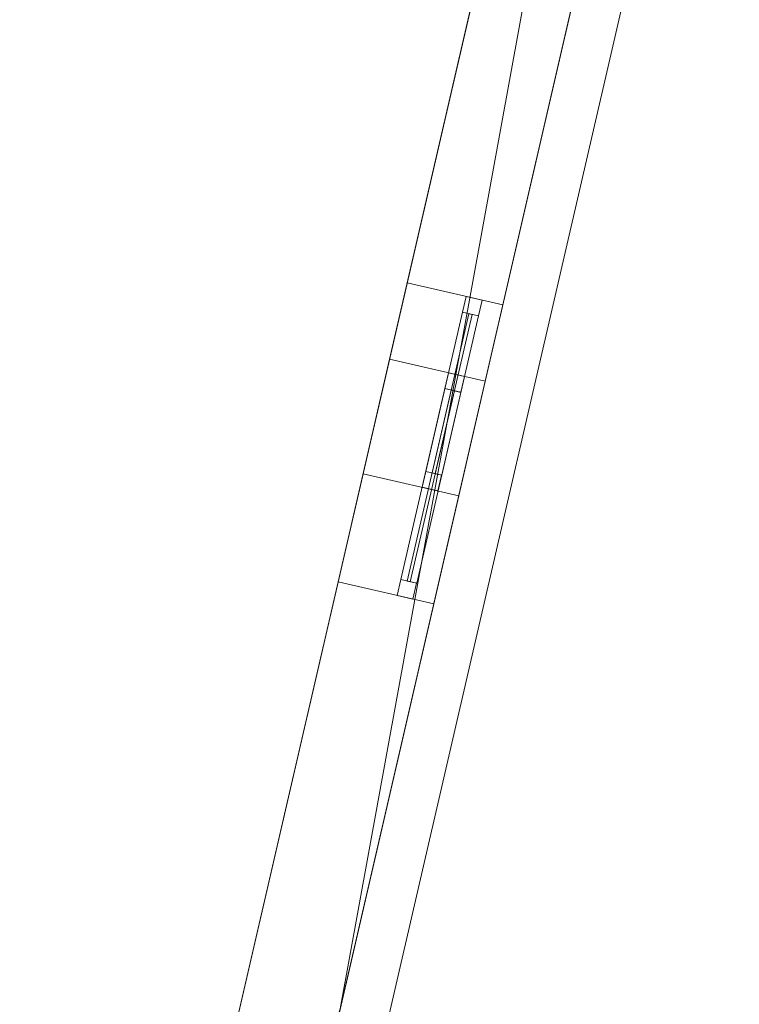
# Model space of a CAD drawing. Header units: millimetres. Extents: x -430348 to -225823, y -86243 to 5084.
# Tile 836 of 1056: x -316055 to -313853, y -67926 to -64911. Entities that reach past the tile are written whole.
import ezdxf

# ---------------------------------------------------------------- set-up
doc = ezdxf.new("R2010")
doc.units = ezdxf.units.MM
for name, color, linetype, lineweight in [('A-GLAZ-CURT', 52, 'Continuous', 9), ('A-GLAZ-CWMG', 51, 'Continuous', 9), ('A-ROOF', 132, 'Continuous', 9), ('A-WALL', 113, 'Continuous', 9)]:
    doc.layers.add(name, color=color, linetype=linetype, lineweight=lineweight)

# ---------------------------------------------------------------- blocks, each defined once
blk = doc.blocks.new('System Panel - Door-555587-_3D_ Copy 1')
at = {"layer": 'A-GLAZ-CURT'}
mesh = blk.add_polyface(dxfattribs=at)
corners = [(-300, 5), (-300, 5, 1900), (300, 5, 1900), (300, 5)]
mesh.append_faces([[corners[k] for k in face] for face in [(1, 2, 3, 0)]])
mesh = blk.add_polyface(dxfattribs=at)
corners = [(300, -5), (-300, -5), (-300, 5), (300, 5)]
mesh.append_faces([[corners[k] for k in face] for face in [(0, 1, 2, 3)]])
mesh = blk.add_polyface(dxfattribs=at)
corners = [(-300, -5, 1900), (300, -5, 1900), (300, 5, 1900), (-300, 5, 1900)]
mesh.append_faces([[corners[k] for k in face] for face in [(0, 1, 2, 3)]])
mesh = blk.add_polyface(dxfattribs=at)
corners = [(-300, -5), (-300, -5, 1900), (-300, 5, 1900), (-300, 5)]
mesh.append_faces([[corners[k] for k in face] for face in [(0, 1, 2, 3)]])
mesh = blk.add_polyface(dxfattribs=at)
corners = [(300, -5, 1900), (300, -5), (300, 5), (300, 5, 1900)]
mesh.append_faces([[corners[k] for k in face] for face in [(0, 1, 2, 3)]])
mesh = blk.add_polyface(dxfattribs=at)
corners = [(-300, -5), (300, -5), (300, -5, 1900), (-300, -5, 1900)]
mesh.append_faces([[corners[k] for k in face] for face in [(3, 0, 1, 2)]])
blk = doc.blocks.new('Rectangular Mullion - 50mm x 50mm-279999-_3D_ Copy 1')
at = {"layer": 'A-GLAZ-CWMG'}
mesh = blk.add_polyface(dxfattribs=at)
corners = [(0, 25), (-50, 25), (-50, -25), (0, -25)]
mesh.append_faces([[corners[k] for k in face] for face in [(2, 3, 0, 1)]])
mesh = blk.add_polyface(dxfattribs=at)
corners = [(0, 25, -2000), (0, -25, -2000), (-50, -25, -2000), (-50, 25, -2000)]
mesh.append_faces([[corners[k] for k in face] for face in [(0, 1, 2, 3)]])
mesh = blk.add_polyface(dxfattribs=at)
corners = [(-50, 25), (0, 25), (0, 25, -2000), (-50, 25, -2000)]
mesh.append_faces([[corners[k] for k in face] for face in [(0, 1, 2, 3)]])
mesh = blk.add_polyface(dxfattribs=at)
corners = [(-50, -25), (-50, 25), (-50, 25, -2000), (-50, -25, -2000)]
mesh.append_faces([[corners[k] for k in face] for face in [(0, 1, 2, 3)]])
mesh = blk.add_polyface(dxfattribs=at)
corners = [(0, 25), (0, -25), (0, -25, -2000), (0, 25, -2000)]
mesh.append_faces([[corners[k] for k in face] for face in [(0, 1, 2, 3)]])
mesh = blk.add_polyface(dxfattribs=at)
corners = [(0, -25), (-50, -25), (-50, -25, -2000), (0, -25, -2000)]
mesh.append_faces([[corners[k] for k in face] for face in [(0, 1, 2, 3)]])
blk = doc.blocks.new('Rectangular Mullion - 50mm x 50mm-293980-_3D_ Copy 1')
at = {"layer": 'A-GLAZ-CWMG'}
mesh = blk.add_polyface(dxfattribs=at)
corners = [(0, 25), (-50, 25), (-50, -25), (0, -25)]
mesh.append_faces([[corners[k] for k in face] for face in [(3, 0, 1, 2)]])
mesh = blk.add_polyface(dxfattribs=at)
corners = [(0, 25, -600), (0, -25, -600), (-50, -25, -600), (-50, 25, -600)]
mesh.append_faces([[corners[k] for k in face] for face in [(3, 0, 1, 2)]])
mesh = blk.add_polyface(dxfattribs=at)
corners = [(-50, 25), (0, 25), (0, 25, -600), (-50, 25, -600)]
mesh.append_faces([[corners[k] for k in face] for face in [(0, 1, 2, 3)]])
mesh = blk.add_polyface(dxfattribs=at)
corners = [(-50, -25), (-50, 25), (-50, 25, -600), (-50, -25, -600)]
mesh.append_faces([[corners[k] for k in face] for face in [(3, 0, 1, 2)]])
mesh = blk.add_polyface(dxfattribs=at)
corners = [(0, 25), (0, -25), (0, -25, -600), (0, 25, -600)]
mesh.append_faces([[corners[k] for k in face] for face in [(3, 0, 1, 2)]])
mesh = blk.add_polyface(dxfattribs=at)
corners = [(0, -25), (-50, -25), (-50, -25, -600), (0, -25, -600)]
mesh.append_faces([[corners[k] for k in face] for face in [(0, 1, 2, 3)]])
blk = doc.blocks.new('Rectangular Mullion - 50mm x 50mm-280000-_3D_ Copy 1')
at = {"layer": 'A-GLAZ-CWMG'}
mesh = blk.add_polyface(dxfattribs=at)
corners = [(0, 25), (-50, 25), (-50, -25), (0, -25)]
mesh.append_faces([[corners[k] for k in face] for face in [(2, 3, 0, 1)]])
mesh = blk.add_polyface(dxfattribs=at)
corners = [(0, 25, -2000), (0, -25, -2000), (-50, -25, -2000), (-50, 25, -2000)]
mesh.append_faces([[corners[k] for k in face] for face in [(0, 1, 2, 3)]])
mesh = blk.add_polyface(dxfattribs=at)
corners = [(-50, 25), (0, 25), (0, 25, -2000), (-50, 25, -2000)]
mesh.append_faces([[corners[k] for k in face] for face in [(0, 1, 2, 3)]])
mesh = blk.add_polyface(dxfattribs=at)
corners = [(-50, -25), (-50, 25), (-50, 25, -2000), (-50, -25, -2000)]
mesh.append_faces([[corners[k] for k in face] for face in [(0, 1, 2, 3)]])
mesh = blk.add_polyface(dxfattribs=at)
corners = [(0, 25), (0, -25), (0, -25, -2000), (0, 25, -2000)]
mesh.append_faces([[corners[k] for k in face] for face in [(0, 1, 2, 3)]])
mesh = blk.add_polyface(dxfattribs=at)
corners = [(0, -25), (-50, -25), (-50, -25, -2000), (0, -25, -2000)]
mesh.append_faces([[corners[k] for k in face] for face in [(0, 1, 2, 3)]])
blk = doc.blocks.new('Rectangular Mullion - 50mm x 50mm-293846-_3D_ Copy 1')
at = {"layer": 'A-GLAZ-CWMG'}
mesh = blk.add_polyface(dxfattribs=at)
corners = [(0, 25), (-50, 25), (-50, -25), (0, -25)]
mesh.append_faces([[corners[k] for k in face] for face in [(3, 0, 1, 2)]])
mesh = blk.add_polyface(dxfattribs=at)
corners = [(0, 25, -600), (0, -25, -600), (-50, -25, -600), (-50, 25, -600)]
mesh.append_faces([[corners[k] for k in face] for face in [(3, 0, 1, 2)]])
mesh = blk.add_polyface(dxfattribs=at)
corners = [(-50, 25), (0, 25), (0, 25, -600), (-50, 25, -600)]
mesh.append_faces([[corners[k] for k in face] for face in [(0, 1, 2, 3)]])
mesh = blk.add_polyface(dxfattribs=at)
corners = [(-50, -25), (-50, 25), (-50, 25, -600), (-50, -25, -600)]
mesh.append_faces([[corners[k] for k in face] for face in [(3, 0, 1, 2)]])
mesh = blk.add_polyface(dxfattribs=at)
corners = [(0, 25), (0, -25), (0, -25, -600), (0, 25, -600)]
mesh.append_faces([[corners[k] for k in face] for face in [(3, 0, 1, 2)]])
mesh = blk.add_polyface(dxfattribs=at)
corners = [(0, -25), (-50, -25), (-50, -25, -600), (0, -25, -600)]
mesh.append_faces([[corners[k] for k in face] for face in [(0, 1, 2, 3)]])
blk = doc.blocks.new('System Panel - Glazed-555794-_3D_ Copy 1')
at = {"layer": 'A-GLAZ-CURT', "transparency": 33554471}
mesh = blk.add_polyface(dxfattribs=at)
corners = [(-250, 5), (-250, 5, 525), (250, 5, 525), (250, 5)]
mesh.append_faces([[corners[k] for k in face] for face in [(2, 3, 0, 1)]])
mesh = blk.add_polyface(dxfattribs=at)
corners = [(250, -5), (-250, -5), (-250, 5), (250, 5)]
mesh.append_faces([[corners[k] for k in face] for face in [(3, 0, 1, 2)]])
mesh = blk.add_polyface(dxfattribs=at)
corners = [(-250, -5, 525), (250, -5, 525), (250, 5, 525), (-250, 5, 525)]
mesh.append_faces([[corners[k] for k in face] for face in [(3, 0, 1, 2)]])
mesh = blk.add_polyface(dxfattribs=at)
corners = [(-250, -5), (-250, -5, 525), (-250, 5, 525), (-250, 5)]
mesh.append_faces([[corners[k] for k in face] for face in [(0, 1, 2, 3)]])
mesh = blk.add_polyface(dxfattribs=at)
corners = [(250, -5, 525), (250, -5), (250, 5), (250, 5, 525)]
mesh.append_faces([[corners[k] for k in face] for face in [(0, 1, 2, 3)]])
mesh = blk.add_polyface(dxfattribs=at)
corners = [(-250, -5), (250, -5), (250, -5, 525), (-250, -5, 525)]
mesh.append_faces([[corners[k] for k in face] for face in [(3, 0, 1, 2)]])
blk = doc.blocks.new('Rectangular Mullion - 50mm x 50mm-263205-_3D_ Copy 1')
at = {"layer": 'A-GLAZ-CWMG'}
mesh = blk.add_polyface(dxfattribs=at)
corners = [(0, 25), (-50, 25), (-50, -25), (0, -25)]
mesh.append_faces([[corners[k] for k in face] for face in [(3, 0, 1, 2)]])
mesh = blk.add_polyface(dxfattribs=at)
corners = [(-50, 25), (0, 25), (0, 25, -300), (-50, 25, -300)]
mesh.append_faces([[corners[k] for k in face] for face in [(0, 1, 2, 3)]])
mesh = blk.add_polyface(dxfattribs=at)
corners = [(-50, -25), (-50, 25), (-50, 25, -300), (-50, -25, -300)]
mesh.append_faces([[corners[k] for k in face] for face in [(3, 0, 1, 2)]])
mesh = blk.add_polyface(dxfattribs=at)
corners = [(0, 25), (0, -25), (0, -25, -300), (0, 25, -300)]
mesh.append_faces([[corners[k] for k in face] for face in [(3, 0, 1, 2)]])
mesh = blk.add_polyface(dxfattribs=at)
corners = [(0, -25), (-50, -25), (-50, -25, -300), (0, -25, -300)]
mesh.append_faces([[corners[k] for k in face] for face in [(0, 1, 2, 3)]])
blk = doc.blocks.new('Rectangular Mullion - 50mm x 50mm-314930-_3D_ Copy 1')
at = {"layer": 'A-GLAZ-CWMG'}
mesh = blk.add_polyface(dxfattribs=at)
corners = [(0, 25), (-50, 25), (-50, -25), (0, -25)]
mesh.append_faces([[corners[k] for k in face] for face in [(2, 3, 0, 1)]])
mesh = blk.add_polyface(dxfattribs=at)
corners = [(0, 25, -500), (0, -25, -500), (-50, -25, -500), (-50, 25, -500)]
mesh.append_faces([[corners[k] for k in face] for face in [(0, 1, 2, 3)]])
mesh = blk.add_polyface(dxfattribs=at)
corners = [(-50, 25), (0, 25), (0, 25, -500), (-50, 25, -500)]
mesh.append_faces([[corners[k] for k in face] for face in [(0, 1, 2, 3)]])
mesh = blk.add_polyface(dxfattribs=at)
corners = [(-50, -25), (-50, 25), (-50, 25, -500), (-50, -25, -500)]
mesh.append_faces([[corners[k] for k in face] for face in [(0, 1, 2, 3)]])
mesh = blk.add_polyface(dxfattribs=at)
corners = [(0, 25), (0, -25), (0, -25, -500), (0, 25, -500)]
mesh.append_faces([[corners[k] for k in face] for face in [(0, 1, 2, 3)]])
mesh = blk.add_polyface(dxfattribs=at)
corners = [(0, -25), (-50, -25), (-50, -25, -500), (0, -25, -500)]
mesh.append_faces([[corners[k] for k in face] for face in [(0, 1, 2, 3)]])
blk = doc.blocks.new('Rectangular Mullion - 50mm x 50mm-293983-_3D_ Copy 1')
at = {"layer": 'A-GLAZ-CWMG'}
mesh = blk.add_polyface(dxfattribs=at)
corners = [(0, 25), (-50, 25), (-50, -25), (0, -25)]
mesh.append_faces([[corners[k] for k in face] for face in [(3, 0, 1, 2)]])
mesh = blk.add_polyface(dxfattribs=at)
corners = [(-50, 25), (0, 25), (0, 25, -600), (-50, 25, -600)]
mesh.append_faces([[corners[k] for k in face] for face in [(0, 1, 2, 3)]])
mesh = blk.add_polyface(dxfattribs=at)
corners = [(-50, -25), (-50, 25), (-50, 25, -600), (-50, -25, -600)]
mesh.append_faces([[corners[k] for k in face] for face in [(0, 1, 2, 3)]])
mesh = blk.add_polyface(dxfattribs=at)
corners = [(0, 25), (0, -25), (0, -25, -600), (0, 25, -600)]
mesh.append_faces([[corners[k] for k in face] for face in [(0, 1, 2, 3)]])
mesh = blk.add_polyface(dxfattribs=at)
corners = [(0, -25), (-50, -25), (-50, -25, -600), (0, -25, -600)]
mesh.append_faces([[corners[k] for k in face] for face in [(0, 1, 2, 3)]])
blk = doc.blocks.new('Rectangular Mullion - 50mm x 50mm-314931-_3D_ Copy 1')
at = {"layer": 'A-GLAZ-CWMG'}
mesh = blk.add_polyface(dxfattribs=at)
corners = [(0, 25), (-50, 25), (-50, -25), (0, -25)]
mesh.append_faces([[corners[k] for k in face] for face in [(2, 3, 0, 1)]])
mesh = blk.add_polyface(dxfattribs=at)
corners = [(0, 25, -500), (0, -25, -500), (-50, -25, -500), (-50, 25, -500)]
mesh.append_faces([[corners[k] for k in face] for face in [(0, 1, 2, 3)]])
mesh = blk.add_polyface(dxfattribs=at)
corners = [(-50, 25), (0, 25), (0, 25, -500), (-50, 25, -500)]
mesh.append_faces([[corners[k] for k in face] for face in [(0, 1, 2, 3)]])
mesh = blk.add_polyface(dxfattribs=at)
corners = [(-50, -25), (-50, 25), (-50, 25, -500), (-50, -25, -500)]
mesh.append_faces([[corners[k] for k in face] for face in [(0, 1, 2, 3)]])
mesh = blk.add_polyface(dxfattribs=at)
corners = [(0, 25), (0, -25), (0, -25, -500), (0, 25, -500)]
mesh.append_faces([[corners[k] for k in face] for face in [(0, 1, 2, 3)]])
mesh = blk.add_polyface(dxfattribs=at)
corners = [(0, -25), (-50, -25), (-50, -25, -500), (0, -25, -500)]
mesh.append_faces([[corners[k] for k in face] for face in [(0, 1, 2, 3)]])
blk = doc.blocks.new('System Panel - Glazed-555795-_3D_ Copy 1')
at = {"layer": 'A-GLAZ-CURT', "transparency": 33554471}
mesh = blk.add_polyface(dxfattribs=at)
corners = [(-250, 5), (-250, 5, 225), (250, 5, 225), (250, 5)]
mesh.append_faces([[corners[k] for k in face] for face in [(2, 3, 0, 1)]])
mesh = blk.add_polyface(dxfattribs=at)
corners = [(250, -5), (-250, -5), (-250, 5), (250, 5)]
mesh.append_faces([[corners[k] for k in face] for face in [(3, 0, 1, 2)]])
mesh = blk.add_polyface(dxfattribs=at)
corners = [(-250, -5, 225), (250, -5, 225), (250, 5, 225), (-250, 5, 225)]
mesh.append_faces([[corners[k] for k in face] for face in [(3, 0, 1, 2)]])
mesh = blk.add_polyface(dxfattribs=at)
corners = [(-250, -5), (-250, -5, 225), (-250, 5, 225), (-250, 5)]
mesh.append_faces([[corners[k] for k in face] for face in [(0, 1, 2, 3)]])
mesh = blk.add_polyface(dxfattribs=at)
corners = [(250, -5, 225), (250, -5), (250, 5), (250, 5, 225)]
mesh.append_faces([[corners[k] for k in face] for face in [(0, 1, 2, 3)]])
mesh = blk.add_polyface(dxfattribs=at)
corners = [(-250, -5), (250, -5), (250, -5, 225), (-250, -5, 225)]
mesh.append_faces([[corners[k] for k in face] for face in [(3, 0, 1, 2)]])
blk = doc.blocks.new('Rectangular Mullion - 50mm x 50mm-293985-_3D_ Copy 1')
at = {"layer": 'A-GLAZ-CWMG'}
mesh = blk.add_polyface(dxfattribs=at)
corners = [(0, 25, -600), (0, -25, -600), (-50, -25, -600), (-50, 25, -600)]
mesh.append_faces([[corners[k] for k in face] for face in [(3, 0, 1, 2)]])
mesh = blk.add_polyface(dxfattribs=at)
corners = [(-50, 25), (0, 25), (0, 25, -600), (-50, 25, -600)]
mesh.append_faces([[corners[k] for k in face] for face in [(0, 1, 2, 3)]])
mesh = blk.add_polyface(dxfattribs=at)
corners = [(-50, -25), (-50, 25), (-50, 25, -600), (-50, -25, -600)]
mesh.append_faces([[corners[k] for k in face] for face in [(0, 1, 2, 3)]])
mesh = blk.add_polyface(dxfattribs=at)
corners = [(0, 25), (0, -25), (0, -25, -600), (0, 25, -600)]
mesh.append_faces([[corners[k] for k in face] for face in [(0, 1, 2, 3)]])
mesh = blk.add_polyface(dxfattribs=at)
corners = [(0, -25), (-50, -25), (-50, -25, -600), (0, -25, -600)]
mesh.append_faces([[corners[k] for k in face] for face in [(0, 1, 2, 3)]])
blk = doc.blocks.new('Rectangular Mullion - 50mm x 50mm-263207-_3D_ Copy 1')
at = {"layer": 'A-GLAZ-CWMG'}
mesh = blk.add_polyface(dxfattribs=at)
corners = [(0, 25, -300), (0, -25, -300), (-50, -25, -300), (-50, 25, -300)]
mesh.append_faces([[corners[k] for k in face] for face in [(3, 0, 1, 2)]])
mesh = blk.add_polyface(dxfattribs=at)
corners = [(-50, 25), (0, 25), (0, 25, -300), (-50, 25, -300)]
mesh.append_faces([[corners[k] for k in face] for face in [(0, 1, 2, 3)]])
mesh = blk.add_polyface(dxfattribs=at)
corners = [(-50, -25), (-50, 25), (-50, 25, -300), (-50, -25, -300)]
mesh.append_faces([[corners[k] for k in face] for face in [(3, 0, 1, 2)]])
mesh = blk.add_polyface(dxfattribs=at)
corners = [(0, 25), (0, -25), (0, -25, -300), (0, 25, -300)]
mesh.append_faces([[corners[k] for k in face] for face in [(3, 0, 1, 2)]])
mesh = blk.add_polyface(dxfattribs=at)
corners = [(0, -25), (-50, -25), (-50, -25, -300), (0, -25, -300)]
mesh.append_faces([[corners[k] for k in face] for face in [(0, 1, 2, 3)]])
blk = doc.blocks.new('Rectangular Mullion - 50mm x 50mm-317991-_3D_ Copy 1')
at = {"layer": 'A-GLAZ-CWMG'}
mesh = blk.add_polyface(dxfattribs=at)
corners = [(25, 25), (-25, 25), (-25, -25), (25, -25)]
mesh.append_faces([[corners[k] for k in face] for face in [(2, 3, 0, 1)]])
mesh = blk.add_polyface(dxfattribs=at)
corners = [(25, 25, -500), (25, -25, -500), (-25, -25, -500), (-25, 25, -500)]
mesh.append_faces([[corners[k] for k in face] for face in [(0, 1, 2, 3)]])
mesh = blk.add_polyface(dxfattribs=at)
corners = [(-25, 25), (25, 25), (25, 25, -500), (-25, 25, -500)]
mesh.append_faces([[corners[k] for k in face] for face in [(0, 1, 2, 3)]])
mesh = blk.add_polyface(dxfattribs=at)
corners = [(-25, -25), (-25, 25), (-25, 25, -500), (-25, -25, -500)]
mesh.append_faces([[corners[k] for k in face] for face in [(0, 1, 2, 3)]])
mesh = blk.add_polyface(dxfattribs=at)
corners = [(25, 25), (25, -25), (25, -25, -500), (25, 25, -500)]
mesh.append_faces([[corners[k] for k in face] for face in [(0, 1, 2, 3)]])
mesh = blk.add_polyface(dxfattribs=at)
corners = [(25, -25), (-25, -25), (-25, -25, -500), (25, -25, -500)]
mesh.append_faces([[corners[k] for k in face] for face in [(0, 1, 2, 3)]])

msp = doc.modelspace()

# ---------------------------------------------------------------- block references
at = {"layer": 'A-GLAZ-CURT', "transparency": 33554471, "rotation": 76.99999999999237}
for name, p in [('System Panel - Glazed-555794-_3D_ Copy 1', (-314731.8, -66056.2, 63658.1)), ('System Panel - Glazed-555795-_3D_ Copy 1', (-314731.8, -66056.2, 64233.1))]:
    msp.add_blockref(name, p, dxfattribs=at)
at = {"layer": 'A-GLAZ-CURT', "rotation": 76.99999999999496}
msp.add_blockref('System Panel - Door-555587-_3D_ Copy 1', (-314797, -66338.7, 60058.1), dxfattribs=at)
at = {"layer": 'A-GLAZ-CWMG', "extrusion": (0, 0, -1)}
for name, p, rotation in [('Rectangular Mullion - 50mm x 50mm-293983-_3D_ Copy 1', (314664.3, -65763.8, -63608.1), 103.000000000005), ('Rectangular Mullion - 50mm x 50mm-263207-_3D_ Copy 1', (314664.3, -65763.8, -64208.1), 103.0000000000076), ('Rectangular Mullion - 50mm x 50mm-280000-_3D_ Copy 1', (314718.3, -65997.7, -60008.1), 103.000000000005)]:
    msp.add_blockref(name, p, dxfattribs=dict(at, rotation=rotation))
at = {"layer": 'A-GLAZ-CWMG', "extrusion": (0.224951, 0.97437, 0), "rotation": 90}
for name, p in [('Rectangular Mullion - 50mm x 50mm-314930-_3D_ Copy 1', (291805.8, 64508.1, -134912.4)), ('Rectangular Mullion - 50mm x 50mm-317991-_3D_ Copy 1', (291805.8, 64208.1, -134912.4)), ('Rectangular Mullion - 50mm x 50mm-293980-_3D_ Copy 1', (291805.8, 62008.1, -135152.4))]:
    msp.add_blockref(name, p, dxfattribs=at)
at = {"layer": 'A-GLAZ-CWMG', "extrusion": (-0.224951, -0.97437, 0), "rotation": 270}
for name, p in [('Rectangular Mullion - 50mm x 50mm-314931-_3D_ Copy 1', (-291805.8, 63608.1, 135412.4)), ('Rectangular Mullion - 50mm x 50mm-293846-_3D_ Copy 1', (-291805.8, 60008.1, 135752.4))]:
    msp.add_blockref(name, p, dxfattribs=at)
at = {"layer": 'A-GLAZ-CWMG'}
for name, p, rotation in [('Rectangular Mullion - 50mm x 50mm-263205-_3D_ Copy 1', (-314799.3, -66348.5, 64508.1), 256.9999999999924), ('Rectangular Mullion - 50mm x 50mm-293985-_3D_ Copy 1', (-314799.3, -66348.5, 64208.1), 256.9999999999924), ('Rectangular Mullion - 50mm x 50mm-279999-_3D_ Copy 1', (-314875.8, -66679.7, 62008.1), 256.9999999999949)]:
    msp.add_blockref(name, p, dxfattribs=dict(at, rotation=rotation))

# ---------------------------------------------------------------- meshes
at = {"layer": 'A-ROOF'}
mesh = msp.add_polyface(dxfattribs=at)
corners = [(-315692.4, -71284, 64710), (-318165.5, -67326.2, 67063.9), (-316906.2, -66539.3, 66314.9), (-316073.9, -62934.2, 66314.9), (-313375.4, -61248, 64710)]
mesh.append_faces([[corners[k] for k in face] for face in [(2, 0, 1)]], dxfattribs={"vtx0": -1})
mesh.append_faces([[corners[k] for k in face] for face in [(2, 3, 4, 0)]], dxfattribs={"vtx3": -1})
mesh = msp.add_polyface(dxfattribs=at)
corners = [(-315692.4, -71284, 64832.8), (-313375.4, -61248, 64832.8), (-316073.9, -62934.2, 66437.7), (-316906.2, -66539.3, 66437.7), (-318165.5, -67326.2, 67186.7)]
mesh.append_faces([[corners[k] for k in face] for face in [(4, 0, 3)]], dxfattribs={"vtx1": -1})
mesh.append_faces([[corners[k] for k in face] for face in [(1, 2, 3, 0)]], dxfattribs={"vtx2": -1})
mesh = msp.add_polyface(dxfattribs=at)
corners = [(-313375.4, -61248, 64710), (-313375.4, -61248, 64832.8), (-315692.4, -71284, 64832.8), (-315692.4, -71284, 64710)]
mesh.append_faces([[corners[k] for k in face] for face in [(1, 2, 3, 0)]])
mesh = msp.add_polyface(dxfattribs=at)
corners = [(-333251.5, -67230.2, 64710), (-333611.1, -67147.1, 64710), (-333679.3, -67131.4, 64710), (-332936.9, -63916, 67063.9), (-332868.8, -63931.7, 67063.9), (-318165.5, -67326.2, 67063.9), (-315692.4, -71284, 64710), (-317681.3, -70824.8, 64710), (-317690.1, -70822.8, 64710), (-318995, -68313.3, 66244.7), (-321237.9, -70003.7, 64710), (-321247.5, -70001.5, 64710), (-321653.8, -69907.7, 64710), (-321663.7, -69905.4, 64710), (-322956.8, -67350.6, 66278.2), (-325209.1, -69086.9, 64710), (-325220, -69084.4, 64710), (-329743.8, -68040, 64710), (-329753.7, -68037.7, 64710), (-331029.5, -65517.1, 66257.1)]
mesh.append_faces([[corners[k] for k in face] for face in [(4, 2, 3)]], dxfattribs={"vtx0": -1})
mesh.append_faces([[corners[k] for k in face] for face in [(14, 5, 9)]], dxfattribs={"vtx0": -1, "vtx1": -1, "vtx2": -1})
mesh.append_faces([[corners[k] for k in face] for face in [(14, 19, 4, 5)]], dxfattribs={"vtx0": -1, "vtx1": -1, "vtx3": -1})
mesh.append_faces([[corners[k] for k in face] for face in [(4, 19, 0)]], dxfattribs={"vtx0": -1, "vtx2": -1})
mesh.append_faces([[corners[k] for k in face] for face in [(16, 17, 14, 15), (6, 7, 5)]], dxfattribs={"vtx1": -1})
mesh.append_faces([[corners[k] for k in face] for face in [(1, 2, 4, 0)]], dxfattribs={"vtx1": -1, "vtx2": -1})
mesh.append_faces([[corners[k] for k in face] for face in [(17, 18, 19, 14), (7, 8, 9, 5), (12, 13, 14, 9)]], dxfattribs={"vtx2": -1, "vtx3": -1})
mesh.append_faces([[corners[k] for k in face] for face in [(9, 10, 11, 12)]], dxfattribs={"vtx3": -1})
mesh = msp.add_polyface(dxfattribs=at)
corners = [(-333679.3, -67131.4, 64832.8), (-333262.4, -67227.7, 64832.8), (-331027.1, -65504.5, 66389.1), (-329743.8, -68040, 64832.8), (-325220, -69084.4, 64832.8), (-322954.5, -67337.9, 66410.2), (-321653.8, -69907.7, 64832.8), (-321247.5, -70001.5, 64832.8), (-318993, -68302.4, 66375.5), (-317681.3, -70824.8, 64832.8), (-315692.4, -71284, 64832.8), (-318165.5, -67326.2, 67186.7), (-332936.9, -63916, 67186.7)]
mesh.append_faces([[corners[k] for k in face] for face in [(5, 2, 3, 4)]], dxfattribs={"vtx0": -1})
mesh.append_faces([[corners[k] for k in face] for face in [(12, 2, 5, 11)]], dxfattribs={"vtx0": -1, "vtx1": -1, "vtx2": -1})
mesh.append_faces([[corners[k] for k in face] for face in [(5, 6, 8, 11)]], dxfattribs={"vtx1": -1, "vtx2": -1, "vtx3": -1})
mesh.append_faces([[corners[k] for k in face] for face in [(9, 10, 11, 8), (6, 7, 8)]], dxfattribs={"vtx2": -1})
mesh.append_faces([[corners[k] for k in face] for face in [(12, 0, 1, 2)]], dxfattribs={"vtx3": -1})
at = {"layer": 'A-WALL'}
mesh = msp.add_polyface(dxfattribs=at)
corners = [(-313919.6, -61604.7, 59055.2), (-316002.7, -70627.4, 59055.2), (-316036.4, -70773.6, 59055.2), (-316036.4, -70773.6, 64440.3), (-315003.9, -66301.2, 64440.3), (-315003.9, -66301.2, 63608.1), (-314868.9, -65716.6, 63608.1), (-314868.9, -65716.6, 64440.3), (-313919.6, -61604.7, 64440.3), (-314612.5, -64605.8, 61996.3), (-314612.5, -64605.8, 60946.3), (-314428, -63806.8, 60946.3), (-314428, -63806.8, 61996.3), (-315080.4, -66632.5, 62008.1), (-315080.4, -66632.5, 60008.1), (-314922.9, -65950.5, 60008.1), (-314922.9, -65950.5, 62008.1)]
mesh.append_faces([[corners[k] for k in face] for face in [(14, 1, 13)]], dxfattribs={"vtx0": -1, "vtx1": -1})
mesh.append_faces([[corners[k] for k in face] for face in [(9, 16, 6, 12)]], dxfattribs={"vtx0": -1, "vtx1": -1, "vtx2": -1})
mesh.append_faces([[corners[k] for k in face] for face in [(0, 11, 12, 8), (16, 9, 10, 15), (1, 14, 15, 0)]], dxfattribs={"vtx0": -1, "vtx2": -1})
mesh.append_faces([[corners[k] for k in face] for face in [(15, 10, 11, 0)]], dxfattribs={"vtx0": -1, "vtx2": -1, "vtx3": -1})
mesh.append_faces([[corners[k] for k in face] for face in [(7, 8, 12, 6)]], dxfattribs={"vtx1": -1, "vtx2": -1})
mesh.append_faces([[corners[k] for k in face] for face in [(16, 13, 5, 6)]], dxfattribs={"vtx1": -1, "vtx3": -1})
mesh.append_faces([[corners[k] for k in face] for face in [(1, 2, 3, 13), (3, 4, 5, 13)]], dxfattribs={"vtx2": -1, "vtx3": -1})
mesh = msp.add_polyface(dxfattribs=at)
corners = [(-313627.3, -61672.2, 59055.2), (-313919.7, -62938.7, 59055.2), (-313953.5, -63085.1, 59055.2), (-315074.3, -67939.8, 59055.2), (-315108, -68085.9, 59055.2), (-315379.7, -69262.7, 59055.2), (-315413.4, -69408.8, 59055.2), (-315744.1, -70841.1, 59055.2), (-316036.4, -70773.6, 59055.2), (-316002.7, -70627.4, 59055.2), (-313919.6, -61604.7, 59055.2)]
mesh.append_faces([[corners[k] for k in face] for face in [(9, 7, 8)]], dxfattribs={"vtx0": -1})
mesh.append_faces([[corners[k] for k in face] for face in [(3, 9, 10, 2)]], dxfattribs={"vtx0": -1, "vtx2": -1})
mesh.append_faces([[corners[k] for k in face] for face in [(6, 7, 9, 5), (4, 5, 9, 3)]], dxfattribs={"vtx1": -1, "vtx2": -1})
mesh.append_faces([[corners[k] for k in face] for face in [(10, 0, 1, 2)]], dxfattribs={"vtx3": -1})
mesh = msp.add_polyface(dxfattribs=at)
corners = [(-316036.4, -70773.6, 64440.3), (-315744.1, -70841.1, 64440.3), (-314711.6, -66368.7, 64440.3), (-315003.9, -66301.2, 64440.3), (-313627.3, -61672.2, 64440.3), (-313919.6, -61604.7, 64440.3), (-314868.9, -65716.6, 64440.3), (-314576.6, -65784.1, 64440.3)]
mesh.append_faces([[corners[k] for k in face] for face in [(1, 2, 3, 0), (6, 7, 4, 5)]])
mesh = msp.add_polyface(dxfattribs=at)
corners = [(-313919.6, -61604.7, 59055.2), (-316002.7, -70627.4, 59055.2), (-316002.7, -70627.4, 65031), (-313919.6, -61604.7, 65031), (-315080.4, -66632.5, 62008.1), (-315080.4, -66632.5, 60008.1), (-314922.9, -65950.5, 60008.1), (-314922.9, -65950.5, 62008.1), (-314612.5, -64605.8, 61996.3), (-314612.5, -64605.8, 60946.3), (-314428, -63806.8, 60946.3), (-314428, -63806.8, 61996.3), (-315003.9, -66301.2, 64508.1), (-315003.9, -66301.2, 63608.1), (-314868.9, -65716.6, 63608.1), (-314868.9, -65716.6, 64508.1)]
mesh.append_faces([[corners[k] for k in face] for face in [(15, 3, 11)]], dxfattribs={"vtx0": -1, "vtx1": -1, "vtx2": -1})
mesh.append_faces([[corners[k] for k in face] for face in [(7, 14, 8, 9)]], dxfattribs={"vtx0": -1, "vtx1": -1, "vtx3": -1})
mesh.append_faces([[corners[k] for k in face] for face in [(0, 10, 11, 3), (3, 15, 12, 2), (1, 5, 6, 0), (2, 12, 13)]], dxfattribs={"vtx0": -1, "vtx2": -1})
mesh.append_faces([[corners[k] for k in face] for face in [(6, 9, 10, 0), (13, 7, 4, 2)]], dxfattribs={"vtx0": -1, "vtx2": -1, "vtx3": -1})
mesh.append_faces([[corners[k] for k in face] for face in [(13, 14, 7), (6, 7, 9)]], dxfattribs={"vtx1": -1, "vtx2": -1})
mesh.append_faces([[corners[k] for k in face] for face in [(14, 15, 11, 8), (4, 5, 1, 2)]], dxfattribs={"vtx1": -1, "vtx3": -1})
mesh = msp.add_polyface(dxfattribs=at)
corners = [(-313627.3, -61672.2, 59055.2), (-313919.7, -62938.7, 59055.2), (-313953.5, -63085.1, 59055.2), (-315074.3, -67939.8, 59055.2), (-315108, -68085.9, 59055.2), (-315379.7, -69262.7, 59055.2), (-315413.4, -69408.8, 59055.2), (-315710.4, -70694.9, 59055.2), (-316002.7, -70627.4, 59055.2), (-313919.6, -61604.7, 59055.2)]
mesh.append_faces([[corners[k] for k in face] for face in [(3, 9, 2)]], dxfattribs={"vtx0": -1, "vtx1": -1})
mesh.append_faces([[corners[k] for k in face] for face in [(8, 4, 5, 6)]], dxfattribs={"vtx0": -1, "vtx3": -1})
mesh.append_faces([[corners[k] for k in face] for face in [(3, 4, 8, 9)]], dxfattribs={"vtx1": -1, "vtx3": -1})
mesh.append_faces([[corners[k] for k in face] for face in [(6, 7, 8)]], dxfattribs={"vtx2": -1})
mesh.append_faces([[corners[k] for k in face] for face in [(9, 0, 1, 2)]], dxfattribs={"vtx3": -1})
mesh = msp.add_polyface(dxfattribs=at)
corners = [(-315710.4, -70694.9, 64817), (-313627.3, -61672.2, 64817), (-313919.6, -61604.7, 65031), (-316002.7, -70627.4, 65031)]
mesh.append_faces([[corners[k] for k in face] for face in [(3, 0, 1, 2)]])
mesh = msp.add_polyface(dxfattribs=at)
corners = [(-315744.1, -70841.1, 59055.2), (-315413.4, -69408.8, 59055.2), (-315379.7, -69262.7, 59055.2), (-315108, -68085.9, 59055.2), (-315074.3, -67939.8, 59055.2), (-313953.5, -63085.1, 59055.2), (-313919.7, -62938.7, 59055.2), (-313627.3, -61672.2, 59055.2), (-313627.3, -61672.2, 64440.3), (-314576.6, -65784.1, 64440.3), (-314576.6, -65784.1, 63608.1), (-314711.6, -66368.7, 63608.1), (-314711.6, -66368.7, 64440.3), (-315744.1, -70841.1, 64440.3), (-314320.2, -64673.3, 60946.3), (-314320.2, -64673.3, 61996.3), (-314135.7, -63874.3, 61996.3), (-314135.7, -63874.3, 60946.3), (-314788.1, -66700, 60008.1), (-314788.1, -66700, 62008.1), (-314630.6, -66017.9, 62008.1), (-314630.6, -66017.9, 60008.1)]
mesh.append_faces([[corners[k] for k in face] for face in [(13, 19, 11, 12), (21, 14, 20)]], dxfattribs={"vtx0": -1, "vtx1": -1})
mesh.append_faces([[corners[k] for k in face] for face in [(15, 10, 20, 14)]], dxfattribs={"vtx0": -1, "vtx1": -1, "vtx2": -1})
mesh.append_faces([[corners[k] for k in face] for face in [(11, 19, 20, 10), (16, 9, 10, 15), (16, 8, 9)]], dxfattribs={"vtx0": -1, "vtx2": -1})
mesh.append_faces([[corners[k] for k in face] for face in [(5, 17, 14, 21)]], dxfattribs={"vtx0": -1, "vtx2": -1, "vtx3": -1})
mesh.append_faces([[corners[k] for k in face] for face in [(2, 3, 19, 1), (6, 7, 17, 5)]], dxfattribs={"vtx1": -1, "vtx2": -1})
mesh.append_faces([[corners[k] for k in face] for face in [(3, 4, 18, 19), (21, 18, 4, 5), (16, 17, 7, 8)]], dxfattribs={"vtx1": -1, "vtx3": -1})
mesh.append_faces([[corners[k] for k in face] for face in [(13, 0, 1, 19)]], dxfattribs={"vtx2": -1, "vtx3": -1})
mesh = msp.add_polyface(dxfattribs=at)
corners = [(-315710.4, -70694.9, 59055.2), (-315413.4, -69408.8, 59055.2), (-315379.7, -69262.7, 59055.2), (-315108, -68085.9, 59055.2), (-315074.3, -67939.8, 59055.2), (-313953.5, -63085.1, 59055.2), (-313919.7, -62938.7, 59055.2), (-313627.3, -61672.2, 59055.2), (-313627.3, -61672.2, 64817), (-315710.4, -70694.9, 64817), (-314788.1, -66700, 60008.1), (-314788.1, -66700, 62008.1), (-314630.6, -66017.9, 62008.1), (-314630.6, -66017.9, 60008.1), (-314320.2, -64673.3, 60946.3), (-314320.2, -64673.3, 61996.3), (-314135.7, -63874.3, 61996.3), (-314135.7, -63874.3, 60946.3), (-314711.6, -66368.7, 63608.1), (-314711.6, -66368.7, 64508.1), (-314576.6, -65784.1, 64508.1), (-314576.6, -65784.1, 63608.1)]
mesh.append_faces([[corners[k] for k in face] for face in [(13, 14, 12)]], dxfattribs={"vtx0": -1, "vtx1": -1})
mesh.append_faces([[corners[k] for k in face] for face in [(15, 21, 12, 14), (16, 8, 20)]], dxfattribs={"vtx0": -1, "vtx1": -1, "vtx2": -1})
mesh.append_faces([[corners[k] for k in face] for face in [(9, 11, 18, 19)]], dxfattribs={"vtx0": -1, "vtx1": -1, "vtx3": -1})
mesh.append_faces([[corners[k] for k in face] for face in [(18, 11, 12, 21), (16, 20, 21, 15)]], dxfattribs={"vtx0": -1, "vtx2": -1})
mesh.append_faces([[corners[k] for k in face] for face in [(5, 17, 14, 13)]], dxfattribs={"vtx0": -1, "vtx2": -1, "vtx3": -1})
mesh.append_faces([[corners[k] for k in face] for face in [(2, 3, 11, 1), (6, 7, 17, 5)]], dxfattribs={"vtx1": -1, "vtx2": -1})
mesh.append_faces([[corners[k] for k in face] for face in [(3, 4, 10, 11), (8, 9, 19, 20), (13, 10, 4, 5), (16, 17, 7, 8)]], dxfattribs={"vtx1": -1, "vtx3": -1})
mesh.append_faces([[corners[k] for k in face] for face in [(9, 0, 1, 11)]], dxfattribs={"vtx2": -1, "vtx3": -1})
mesh = msp.add_polyface(dxfattribs=at)
corners = [(-315003.9, -66301.2, 63608.1), (-314711.6, -66368.7, 63608.1), (-314576.6, -65784.1, 63608.1), (-314868.9, -65716.6, 63608.1)]
mesh.append_faces([[corners[k] for k in face] for face in [(3, 0, 1, 2)]])
mesh = msp.add_polyface(dxfattribs=at)
corners = [(-315003.9, -66301.2, 63608.1), (-314711.6, -66368.7, 63608.1), (-314576.6, -65784.1, 63608.1), (-314868.9, -65716.6, 63608.1)]
mesh.append_faces([[corners[k] for k in face] for face in [(3, 0, 1, 2)]])
mesh = msp.add_polyface(dxfattribs=at)
corners = [(-314868.9, -65716.6, 64508.1), (-314576.6, -65784.1, 64508.1), (-314711.6, -66368.7, 64508.1), (-315003.9, -66301.2, 64508.1)]
mesh.append_faces([[corners[k] for k in face] for face in [(2, 3, 0, 1)]])
mesh = msp.add_polyface(dxfattribs=at)
corners = [(-314868.9, -65716.6, 63608.1), (-314576.6, -65784.1, 63608.1), (-314576.6, -65784.1, 64440.3), (-314868.9, -65716.6, 64440.3)]
mesh.append_faces([[corners[k] for k in face] for face in [(2, 3, 0, 1)]])
mesh = msp.add_polyface(dxfattribs=at)
corners = [(-314868.9, -65716.6, 63608.1), (-314576.6, -65784.1, 63608.1), (-314576.6, -65784.1, 64508.1), (-314868.9, -65716.6, 64508.1)]
mesh.append_faces([[corners[k] for k in face] for face in [(3, 0, 1, 2)]])
mesh = msp.add_polyface(dxfattribs=at)
corners = [(-314788.1, -66700, 62008.1), (-315080.4, -66632.5, 62008.1), (-314922.9, -65950.5, 62008.1), (-314630.6, -66017.9, 62008.1)]
mesh.append_faces([[corners[k] for k in face] for face in [(0, 1, 2, 3)]])
mesh = msp.add_polyface(dxfattribs=at)
corners = [(-315080.4, -66632.5, 60008.1), (-314788.1, -66700, 60008.1), (-314630.6, -66017.9, 60008.1), (-314922.9, -65950.5, 60008.1)]
mesh.append_faces([[corners[k] for k in face] for face in [(3, 0, 1, 2)]])
mesh = msp.add_polyface(dxfattribs=at)
corners = [(-314788.1, -66700, 62008.1), (-315080.4, -66632.5, 62008.1), (-314922.9, -65950.5, 62008.1), (-314630.6, -66017.9, 62008.1)]
mesh.append_faces([[corners[k] for k in face] for face in [(0, 1, 2, 3)]])
mesh = msp.add_polyface(dxfattribs=at)
corners = [(-315080.4, -66632.5, 60008.1), (-314788.1, -66700, 60008.1), (-314630.6, -66017.9, 60008.1), (-314922.9, -65950.5, 60008.1)]
mesh.append_faces([[corners[k] for k in face] for face in [(3, 0, 1, 2)]])
mesh = msp.add_polyface(dxfattribs=at)
corners = [(-314630.6, -66017.9, 62008.1), (-314922.9, -65950.5, 62008.1), (-314922.9, -65950.5, 60008.1), (-314630.6, -66017.9, 60008.1)]
mesh.append_faces([[corners[k] for k in face] for face in [(1, 2, 3, 0)]])
mesh = msp.add_polyface(dxfattribs=at)
corners = [(-314630.6, -66017.9, 62008.1), (-314922.9, -65950.5, 62008.1), (-314922.9, -65950.5, 60008.1), (-314630.6, -66017.9, 60008.1)]
mesh.append_faces([[corners[k] for k in face] for face in [(1, 2, 3, 0)]])
mesh = msp.add_polyface(dxfattribs=at)
corners = [(-314711.6, -66368.7, 63608.1), (-315003.9, -66301.2, 63608.1), (-315003.9, -66301.2, 64440.3), (-314711.6, -66368.7, 64440.3)]
mesh.append_faces([[corners[k] for k in face] for face in [(1, 2, 3, 0)]])
mesh = msp.add_polyface(dxfattribs=at)
corners = [(-314711.6, -66368.7, 63608.1), (-315003.9, -66301.2, 63608.1), (-315003.9, -66301.2, 64508.1), (-314711.6, -66368.7, 64508.1)]
mesh.append_faces([[corners[k] for k in face] for face in [(1, 2, 3, 0)]])
mesh = msp.add_polyface(dxfattribs=at)
corners = [(-314788.1, -66700, 60008.1), (-315080.4, -66632.5, 60008.1), (-315080.4, -66632.5, 62008.1), (-314788.1, -66700, 62008.1)]
mesh.append_faces([[corners[k] for k in face] for face in [(0, 1, 2, 3)]])
mesh = msp.add_polyface(dxfattribs=at)
corners = [(-314788.1, -66700, 60008.1), (-315080.4, -66632.5, 60008.1), (-315080.4, -66632.5, 62008.1), (-314788.1, -66700, 62008.1)]
mesh.append_faces([[corners[k] for k in face] for face in [(0, 1, 2, 3)]])

doc.saveas('drawing.dxf')
